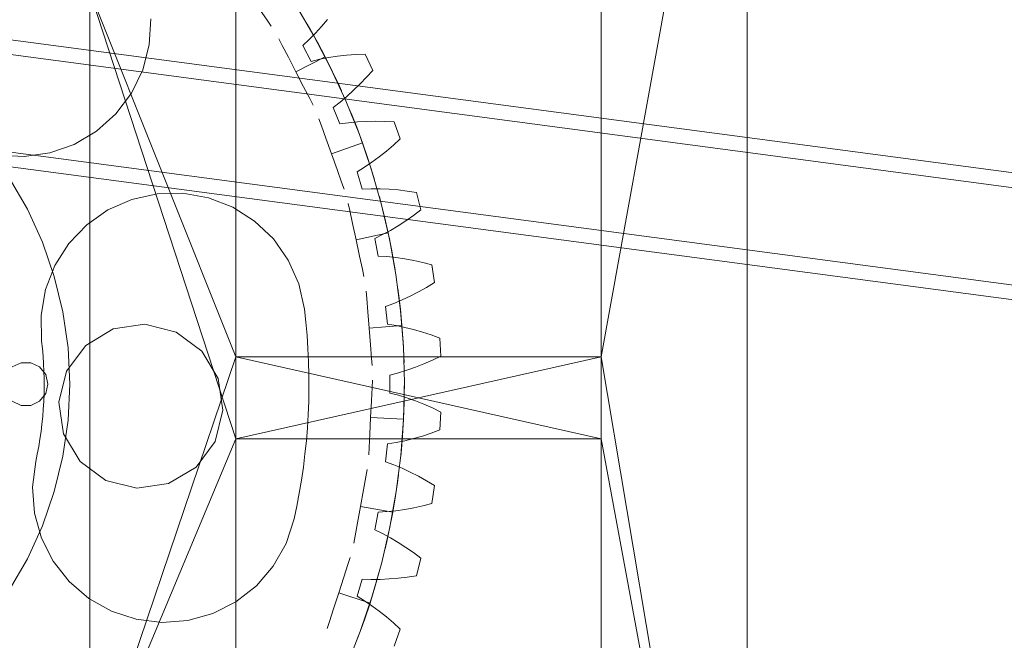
# Model space of a CAD drawing. Header units: millimetres. Extents: x -2233 to 65662, y -50530 to 6847.
# Tile 633 of 656: x 25432 to 25971, y 1585 to 1925. Entities that reach past the tile are written whole.
import ezdxf

# ---------------------------------------------------------------- set-up
doc = ezdxf.new("R2010")
doc.units = ezdxf.units.MM
doc.layers.add('COTAS_P', color=1, linetype='Continuous', lineweight=0)
doc.layers.add('lateral_briquetadora', color=7, linetype='Continuous', lineweight=0)
doc.dimstyles.new('R19_100', dxfattribs={"dimtxt": 250, "dimasz": 150, "dimexe": 150, "dimexo": 80, "dimgap": 100, "dimtad": 1, "dimtih": 1, "dimtoh": 1, "dimdsep": 46, "dimcen": 0.09, "dimadec": 0, "dimazin": 0, "dimtfac": 1, "dimtdec": 4, "dimtofl": 0, "dimtmove": 0, "dimatfit": 3, "dimfxl": 1, "dimtolj": 1, "dimtzin": 0, "dimarcsym": 0})

# ---------------------------------------------------------------- blocks, each defined once
blk = doc.blocks.new('DIM_R32_7')
at = {"layer": 'COTAS_P'}
for p, q in [((24250.07, 2141), (24400.07, 2186)), ((26750.07, 2141), (26600.07, 2186)), ((24250.07, 1241), (24250.07, 2141)), ((24250.07, 2141), (26750.07, 2141)), ((24250.07, 2141), (24400.07, 2096)), ((26750.07, 2141), (26600.07, 2096)), ((26750.07, 1241), (26750.07, 2141))]:
    blk.add_line(p, q, dxfattribs=at)
blk.add_text('2500 P', height=250, dxfattribs=at).set_placement((25500.07, 2241))

msp = doc.modelspace()

# ---------------------------------------------------------------- linework, layer by layer
at = {"layer": 'lateral_briquetadora'}
for p, q in [((25750.067, 1740), (25830.067, 2180)), ((25830.067, 1320), (25830.067, 2180)), ((26245.072, 1804.947), (24498.76, 2036.782)), ((26244.019, 1797.017), (24497.707, 2028.852)), ((26237.044, 1744.478), (24490.733, 1976.313)), ((26235.991, 1736.548), (24489.68, 1968.382)), ((25470.067, 1940), (25470.067, 1510)), ((25470.067, 1940), (25550.067, 1740)), ((25470.067, 1940), (25470.067, 1504)), ((25470.067, 1940), (25550.067, 1695)), ((25550.067, 1940), (25550.067, 1740)), ((25750.067, 1940), (25750.067, 1740)), ((25582.619, 1933.013), (25592.728, 1915.903)), ((25562.987, 1930.494), (25567.145, 1924.485)), ((25503.403, 1925.151), (25502.615, 1910.96)), ((25567.145, 1924.485), (25569.453, 1921.151)), ((25591.173, 1918.668), (25589.15, 1922.188)), ((25597.017, 1920.903), (25593.694, 1917.249)), ((25600.239, 1924.725), (25597.017, 1920.903)), ((25593.694, 1917.249), (25590.261, 1913.78)), ((25594.723, 1912.278), (25591.173, 1918.668)), ((25592.728, 1915.903), (25601.957, 1898.302)), ((25502.615, 1910.96), (25499.074, 1897.196)), ((25575.467, 1910.601), (25573.614, 1914.208)), ((25578.806, 1904.101), (25575.467, 1910.601)), ((25590.261, 1913.78), (25586.707, 1910.521)), ((25586.707, 1910.521), (25591.35, 1901.835)), ((25598.98, 1904.221), (25594.723, 1912.278)), ((25582.969, 1895.996), (25578.806, 1904.101)), ((25582.969, 1895.996), (25598.98, 1904.221)), ((25596.034, 1902.98), (25600.826, 1903.907)), ((25598.98, 1904.221), (25603.05, 1896.066)), ((25600.826, 1903.907), (25605.71, 1904.64)), ((25605.71, 1904.64), (25610.677, 1905.196)), ((25610.677, 1905.196), (25615.719, 1905.583)), ((25615.719, 1905.583), (25620.828, 1905.811)), ((25620.828, 1905.811), (25625.045, 1896.897)), ((25591.35, 1901.835), (25596.034, 1902.98)), ((25499.074, 1897.196), (25492.916, 1884.387)), ((25582.969, 1895.996), (25587.132, 1887.891)), ((25601.957, 1898.302), (25610.283, 1880.257)), ((25603.05, 1896.066), (25606.176, 1889.459)), ((25621.627, 1893.091), (25618.129, 1889.44)), ((25625.045, 1896.897), (25621.627, 1893.091)), ((25587.132, 1887.891), (25590.471, 1881.392)), ((25606.176, 1889.459), (25607.859, 1885.765)), ((25618.129, 1889.44), (25614.549, 1885.953)), ((25492.916, 1884.387), (25484.377, 1873.026)), ((25610.883, 1882.642), (25607.127, 1879.526)), ((25614.549, 1885.953), (25610.883, 1882.642)), ((25590.471, 1881.392), (25592.323, 1877.785)), ((25607.127, 1879.526), (25603.27, 1876.632)), ((25610.283, 1880.257), (25617.685, 1861.813)), ((25484.377, 1873.026), (25473.786, 1863.548)), ((25603.27, 1876.632), (25607.039, 1867.532)), ((25613.533, 1872.488), (25611.987, 1876.241)), ((25616.219, 1865.689), (25613.533, 1872.488)), ((25596.909, 1866.54), (25595.543, 1870.358)), ((25599.371, 1859.66), (25596.909, 1866.54)), ((25607.039, 1867.532), (25611.813, 1868.213)), ((25611.813, 1868.213), (25616.673, 1868.665)), ((25616.673, 1868.665), (25621.606, 1868.916)), ((25621.606, 1868.916), (25626.603, 1868.982)), ((25626.603, 1868.982), (25631.658, 1868.874)), ((25631.658, 1868.874), (25636.766, 1868.6)), ((25636.766, 1868.6), (25640.088, 1859.315)), ((25473.786, 1863.548), (25461.549, 1856.32)), ((25619.388, 1857.145), (25616.219, 1865.689)), ((25617.685, 1861.813), (25624.142, 1843.018)), ((25461.549, 1856.32), (25448.137, 1851.617)), ((25602.44, 1851.081), (25599.371, 1859.66)), ((25602.44, 1851.081), (25619.388, 1857.145)), ((25619.388, 1857.145), (25622.358, 1848.53)), ((25636.313, 1855.863), (25632.475, 1852.572)), ((25640.088, 1859.315), (25636.313, 1855.863)), ((25434.065, 1849.621), (25419.875, 1850.409)), ((25448.137, 1851.617), (25434.065, 1849.621)), ((25602.44, 1851.081), (25605.51, 1842.502)), ((25632.475, 1852.572), (25628.57, 1849.453)), ((25624.597, 1846.517), (25620.554, 1843.784)), ((25622.358, 1848.53), (25624.596, 1841.571)), ((25628.57, 1849.453), (25624.597, 1846.517)), ((25605.51, 1842.502), (25607.972, 1835.622)), ((25620.554, 1843.784), (25616.432, 1841.282)), ((25616.432, 1841.282), (25619.291, 1831.857)), ((25624.142, 1843.018), (25629.64, 1823.92)), ((25624.596, 1841.571), (25625.782, 1837.688)), ((25425.889, 1837.994), (25435.834, 1820.769)), ((25607.972, 1835.622), (25609.338, 1831.804)), ((25492.997, 1826.147), (25506.87, 1829.236)), ((25506.87, 1829.236), (25521.078, 1829.559)), ((25521.078, 1829.559), (25535.077, 1827.104)), ((25619.291, 1831.857), (25624.108, 1832.066)), ((25624.108, 1832.066), (25628.989, 1832.04)), ((25628.989, 1832.04), (25633.923, 1831.806)), ((25633.923, 1831.806), (25638.903, 1831.382)), ((25638.903, 1831.382), (25643.923, 1830.778)), ((25643.923, 1830.778), (25648.979, 1830.005)), ((25648.979, 1830.005), (25651.375, 1820.439)), ((25479.993, 1820.411), (25492.997, 1826.147)), ((25535.077, 1827.104), (25548.328, 1821.965)), ((25612.417, 1820.057), (25611.56, 1824.021)), ((25629.675, 1823.784), (25628.632, 1827.708)), ((25629.64, 1823.92), (25634.163, 1804.568)), ((25631.45, 1816.693), (25629.675, 1823.784)), ((25435.834, 1820.769), (25444.096, 1802.677)), ((25468.359, 1812.248), (25479.993, 1820.411)), ((25548.328, 1821.965), (25560.322, 1814.34)), ((25613.959, 1812.915), (25612.417, 1820.057)), ((25651.375, 1820.439), (25647.28, 1817.374)), ((25458.54, 1801.973), (25468.359, 1812.248)), ((25560.322, 1814.34), (25570.598, 1804.521)), ((25615.883, 1804.008), (25613.959, 1812.915)), ((25633.477, 1807.809), (25631.45, 1816.693)), ((25643.137, 1814.475), (25638.946, 1811.754)), ((25647.28, 1817.374), (25643.137, 1814.475)), ((25615.883, 1804.008), (25633.477, 1807.809)), ((25630.412, 1806.898), (25626.065, 1804.812)), ((25634.705, 1809.222), (25630.412, 1806.898)), ((25633.477, 1807.809), (25635.297, 1798.879)), ((25638.946, 1811.754), (25634.705, 1809.222)), ((25444.096, 1802.677), (25450.602, 1783.882)), ((25450.915, 1789.979), (25458.54, 1801.973)), ((25570.598, 1804.521), (25578.76, 1792.887)), ((25615.883, 1804.008), (25617.806, 1795.102)), ((25626.065, 1804.812), (25627.987, 1795.152)), ((25634.163, 1804.568), (25637.7, 1785.011)), ((25635.297, 1798.879), (25636.607, 1791.688)), ((25578.76, 1792.887), (25584.496, 1779.883)), ((25617.806, 1795.102), (25619.349, 1787.96)), ((25627.987, 1795.152), (25632.802, 1794.888)), ((25632.802, 1794.888), (25637.656, 1794.384)), ((25636.607, 1791.688), (25637.276, 1787.684)), ((25637.656, 1794.384), (25642.543, 1793.667)), ((25642.543, 1793.667), (25647.457, 1792.757)), ((25647.457, 1792.757), (25652.394, 1791.664)), ((25652.394, 1791.664), (25657.35, 1790.399)), ((25445.776, 1776.728), (25450.915, 1789.979)), ((25619.349, 1787.96), (25620.205, 1783.996)), ((25657.35, 1790.399), (25658.797, 1780.645)), ((25450.602, 1783.882), (25455.291, 1764.554)), ((25584.496, 1779.883), (25587.585, 1766.01)), ((25637.7, 1785.011), (25640.242, 1765.301)), ((25658.797, 1780.645), (25654.422, 1777.995)), ((25443.321, 1762.729), (25445.776, 1776.728)), ((25621.724, 1771.948), (25621.393, 1775.989)), ((25639.321, 1773.39), (25638.8, 1777.416)), ((25650.015, 1775.517), (25645.576, 1773.219)), ((25654.422, 1777.995), (25650.015, 1775.517)), ((25622.321, 1764.665), (25621.724, 1771.948)), ((25636.608, 1769.223), (25632.078, 1767.573)), ((25641.108, 1771.115), (25636.608, 1769.223)), ((25640.155, 1766.128), (25639.321, 1773.39)), ((25645.576, 1773.219), (25641.108, 1771.115)), ((25455.291, 1764.554), (25458.121, 1744.867)), ((25587.585, 1766.01), (25588.38, 1758.829)), ((25623.066, 1755.584), (25622.321, 1764.665)), ((25632.078, 1767.573), (25633.043, 1757.771)), ((25641.006, 1757.055), (25640.155, 1766.128)), ((25640.242, 1765.301), (25641.782, 1745.487)), ((25443.644, 1748.521), (25443.321, 1762.729)), ((25588.38, 1758.829), (25589.023, 1751.633)), ((25467.798, 1746.162), (25482.858, 1755.188)), ((25482.858, 1755.188), (25500.227, 1757.765)), ((25500.227, 1757.765), (25517.258, 1753.498)), ((25517.258, 1753.498), (25531.361, 1743.039)), ((25623.066, 1755.584), (25641.006, 1757.055)), ((25623.066, 1755.584), (25623.81, 1746.503)), ((25633.043, 1757.771), (25637.809, 1757.037)), ((25637.809, 1757.037), (25642.591, 1756.059)), ((25641.006, 1757.055), (25641.645, 1747.964)), ((25642.591, 1756.059), (25647.384, 1754.867)), ((25647.384, 1754.867), (25652.185, 1753.48)), ((25652.185, 1753.48), (25656.991, 1751.909)), ((25444.1, 1744.402), (25443.644, 1748.521)), ((25589.023, 1751.633), (25589.512, 1744.425)), ((25641.645, 1747.964), (25642.005, 1740.664)), ((25656.991, 1751.909), (25661.799, 1750.164)), ((25661.799, 1750.164), (25662.283, 1740.314)), ((25444.468, 1740.275), (25444.1, 1744.402)), ((25457.339, 1732.059), (25467.798, 1746.162)), ((25458.121, 1744.867), (25459.067, 1725)), ((25531.361, 1743.039), (25540.388, 1727.979)), ((25589.512, 1744.425), (25589.848, 1737.208)), ((25623.81, 1746.503), (25624.407, 1739.221)), ((25641.782, 1745.487), (25642.317, 1725.621)), ((25432.397, 1736.699), (25427.586, 1734.382)), ((25437.738, 1736.699), (25432.397, 1736.699)), ((25442.549, 1734.382), (25437.738, 1736.699)), ((25444.749, 1736.141), (25444.468, 1740.275)), ((25470.067, 1504), (25550.067, 1740)), ((25550.067, 1740), (25550.067, 1695)), ((25750.067, 1695), (25550.067, 1740)), ((25750.067, 1740), (25550.067, 1740)), ((25750.067, 1740), (25550.067, 1695)), ((25589.848, 1737.208), (25590.031, 1729.985)), ((25624.407, 1739.221), (25624.739, 1735.179)), ((25642.005, 1740.664), (25642.146, 1736.607)), ((25657.669, 1738.107), (25653.04, 1736.072)), ((25662.283, 1740.314), (25657.669, 1738.107)), ((25750.067, 1740), (25750.067, 1695)), ((25820.656, 1320), (25750.067, 1740)), ((25445.879, 1730.207), (25442.549, 1734.382)), ((25444.942, 1732.001), (25444.749, 1736.141)), ((25445.047, 1727.859), (25444.942, 1732.001)), ((25453.073, 1715.027), (25457.339, 1732.059)), ((25643.745, 1732.564), (25639.082, 1731.123)), ((25648.398, 1734.22), (25643.745, 1732.564)), ((25653.04, 1736.072), (25648.398, 1734.22)), ((25445.063, 1723.715), (25445.047, 1727.859)), ((25447.067, 1725), (25445.879, 1730.207)), ((25540.388, 1727.979), (25542.964, 1710.611)), ((25590.031, 1729.985), (25590.06, 1722.76)), ((25624.672, 1723.035), (25624.871, 1727.085)), ((25639.082, 1731.123), (25634.411, 1729.925)), ((25634.411, 1729.925), (25634.411, 1720.075)), ((25642.307, 1722.168), (25642.316, 1726.228)), ((25444.992, 1719.572), (25445.063, 1723.715)), ((25445.879, 1719.793), (25447.067, 1725)), ((25459.067, 1725), (25458.121, 1705.133)), ((25590.06, 1722.76), (25589.936, 1715.537)), ((25624.314, 1715.737), (25624.672, 1723.035)), ((25642.317, 1725.621), (25641.845, 1705.753)), ((25642.186, 1714.86), (25642.307, 1722.168)), ((25427.586, 1715.618), (25432.397, 1713.301)), ((25437.738, 1713.301), (25442.549, 1715.618)), ((25442.549, 1715.618), (25445.879, 1719.793)), ((25444.585, 1711.296), (25444.833, 1715.432)), ((25444.833, 1715.432), (25444.992, 1719.572)), ((25455.649, 1697.659), (25453.073, 1715.027)), ((25589.936, 1715.537), (25589.658, 1708.317)), ((25623.867, 1706.636), (25624.314, 1715.737)), ((25634.411, 1720.075), (25639.082, 1718.877)), ((25639.082, 1718.877), (25643.745, 1717.436)), ((25643.745, 1717.436), (25648.398, 1715.78)), ((25648.398, 1715.78), (25653.04, 1713.928)), ((25432.397, 1713.301), (25437.738, 1713.301)), ((25444.25, 1707.165), (25444.585, 1711.296)), ((25542.964, 1710.611), (25538.698, 1693.579)), ((25641.845, 1705.753), (25642.186, 1714.86)), ((25653.04, 1713.928), (25657.669, 1711.893)), ((25657.669, 1711.893), (25662.283, 1709.686)), ((25662.283, 1709.686), (25661.799, 1699.836)), ((25443.827, 1703.043), (25444.25, 1707.165)), ((25458.121, 1705.133), (25455.291, 1685.446)), ((25589.658, 1708.317), (25589.227, 1701.105)), ((25623.867, 1706.636), (25623.42, 1697.536)), ((25623.867, 1706.636), (25641.845, 1705.753)), ((25641.845, 1705.753), (25640.367, 1685.935)), ((25641.845, 1705.753), (25641.292, 1696.657)), ((25442.72, 1694.831), (25443.317, 1698.931)), ((25443.317, 1698.931), (25443.827, 1703.043)), ((25589.227, 1701.105), (25588.642, 1693.904)), ((25661.799, 1699.836), (25656.991, 1698.091)), ((25442.035, 1690.744), (25442.72, 1694.831)), ((25464.676, 1682.599), (25455.649, 1697.659)), ((25550.067, 1695), (25470.067, 1504)), ((25538.698, 1693.579), (25528.239, 1679.476)), ((25550.067, 1695), (25550.067, 1581.667)), ((25550.067, 1529), (25550.067, 1695)), ((25550.067, 1695), (25750.067, 1695)), ((25588.642, 1693.904), (25587.905, 1686.717)), ((25623.42, 1697.536), (25623.061, 1690.238)), ((25642.591, 1693.941), (25637.809, 1692.963)), ((25641.292, 1696.657), (25640.696, 1689.371)), ((25647.384, 1695.133), (25642.591, 1693.941)), ((25652.185, 1696.52), (25647.384, 1695.133)), ((25656.991, 1698.091), (25652.185, 1696.52)), ((25750.067, 1695), (25750.067, 1529)), ((25819.673, 1320), (25750.067, 1695)), ((25441.264, 1686.673), (25442.035, 1690.744)), ((25623.061, 1690.238), (25622.862, 1686.188)), ((25633.043, 1692.229), (25632.078, 1682.427)), ((25637.809, 1692.963), (25633.043, 1692.229)), ((25640.696, 1689.371), (25640.306, 1685.331)), ((25438.692, 1668.51), (25440.406, 1682.619)), ((25440.406, 1682.619), (25441.264, 1686.673)), ((25455.291, 1685.446), (25450.602, 1666.118)), ((25478.778, 1672.139), (25464.676, 1682.599)), ((25587.905, 1686.717), (25587.016, 1679.547)), ((25640.367, 1685.935), (25637.888, 1666.216)), ((25528.239, 1679.476), (25513.179, 1670.449)), ((25587.016, 1679.547), (25585.974, 1672.397)), ((25621.211, 1674.156), (25621.937, 1678.146)), ((25632.078, 1682.427), (25636.608, 1680.777)), ((25636.608, 1680.777), (25641.108, 1678.885)), ((25641.108, 1678.885), (25645.576, 1676.781)), ((25495.81, 1667.873), (25478.778, 1672.139)), ((25585.974, 1672.397), (25584.78, 1665.272)), ((25619.903, 1666.967), (25621.211, 1674.156)), ((25638.582, 1670.995), (25639.12, 1675.019)), ((25645.576, 1676.781), (25650.015, 1674.483)), ((25650.015, 1674.483), (25654.422, 1672.005)), ((25654.422, 1672.005), (25658.797, 1669.355)), ((25439.763, 1654.338), (25438.692, 1668.51)), ((25513.179, 1670.449), (25495.81, 1667.873)), ((25618.272, 1658.003), (25619.903, 1666.967)), ((25637.508, 1663.765), (25638.582, 1670.995)), ((25658.797, 1669.355), (25657.35, 1659.601)), ((25450.602, 1666.118), (25444.096, 1647.323)), ((25584.78, 1665.272), (25583.435, 1658.173)), ((25637.888, 1666.216), (25634.413, 1646.649)), ((25635.981, 1654.781), (25637.508, 1663.765)), ((25583.435, 1658.173), (25581.94, 1651.105)), ((25618.272, 1658.003), (25616.641, 1649.039)), ((25618.272, 1658.003), (25635.981, 1654.781)), ((25642.543, 1656.333), (25637.656, 1655.616)), ((25647.457, 1657.243), (25642.543, 1656.333)), ((25652.394, 1658.336), (25647.457, 1657.243)), ((25657.35, 1659.601), (25652.394, 1658.336)), ((25443.578, 1640.647), (25439.763, 1654.338)), ((25581.94, 1651.105), (25577.506, 1637.602)), ((25627.987, 1654.848), (25626.065, 1645.188)), ((25632.802, 1655.112), (25627.987, 1654.848)), ((25637.656, 1655.616), (25632.802, 1655.112)), ((25635.981, 1654.781), (25634.246, 1645.834)), ((25444.096, 1647.323), (25435.834, 1629.231)), ((25616.641, 1649.039), (25615.333, 1641.85)), ((25626.065, 1645.188), (25630.412, 1643.102)), ((25634.413, 1646.649), (25629.951, 1627.283)), ((25634.246, 1645.834), (25632.704, 1638.689)), ((25449.991, 1627.964), (25443.578, 1640.647)), ((25615.333, 1641.85), (25614.607, 1637.86)), ((25630.412, 1643.102), (25634.705, 1640.778)), ((25634.705, 1640.778), (25638.946, 1638.246)), ((25577.506, 1637.602), (25570.523, 1625.223)), ((25632.704, 1638.689), (25631.79, 1634.734)), ((25638.946, 1638.246), (25643.137, 1635.525)), ((25643.137, 1635.525), (25647.28, 1632.626)), ((25435.834, 1629.231), (25425.889, 1612.006)), ((25611.399, 1626.147), (25612.64, 1630.008)), ((25647.28, 1632.626), (25651.375, 1629.561)), ((25651.375, 1629.561), (25648.979, 1619.995)), ((25458.756, 1616.775), (25449.991, 1627.964)), ((25570.523, 1625.223), (25561.26, 1614.444)), ((25609.164, 1619.191), (25611.399, 1626.147)), ((25629.951, 1627.283), (25624.514, 1608.168)), ((25628.209, 1620.746), (25629.268, 1624.665)), ((25606.377, 1610.516), (25609.164, 1619.191)), ((25619.291, 1618.143), (25616.432, 1608.718)), ((25624.108, 1617.934), (25619.291, 1618.143)), ((25628.989, 1617.96), (25624.108, 1617.934)), ((25626.201, 1613.717), (25628.209, 1620.746)), ((25633.923, 1618.194), (25628.989, 1617.96)), ((25638.903, 1618.618), (25633.923, 1618.194)), ((25643.923, 1619.222), (25638.903, 1618.618)), ((25648.979, 1619.995), (25643.923, 1619.222)), ((25469.534, 1607.512), (25458.756, 1616.775)), ((25561.26, 1614.444), (25550.071, 1605.68)), ((25623.514, 1605.01), (25626.201, 1613.717)), ((25481.913, 1600.529), (25469.534, 1607.512)), ((25606.377, 1610.516), (25603.59, 1601.841)), ((25606.377, 1610.516), (25623.514, 1605.01)), ((25616.432, 1608.718), (25620.554, 1606.216)), ((25624.514, 1608.168), (25618.116, 1589.352)), ((25550.071, 1605.68), (25537.388, 1599.267)), ((25603.59, 1601.841), (25601.354, 1594.884)), ((25620.554, 1606.216), (25624.597, 1603.483)), ((25623.514, 1605.01), (25620.626, 1596.366)), ((25624.597, 1603.483), (25628.57, 1600.547)), ((25495.416, 1596.095), (25481.913, 1600.529)), ((25537.388, 1599.267), (25523.697, 1595.452)), ((25620.626, 1596.366), (25618.164, 1589.483)), ((25628.57, 1600.547), (25632.475, 1597.428)), ((25632.475, 1597.428), (25636.313, 1594.137)), ((25509.525, 1594.381), (25495.416, 1596.095)), ((25523.697, 1595.452), (25509.525, 1594.381)), ((25601.354, 1594.884), (25600.114, 1591.024)), ((25636.313, 1594.137), (25640.088, 1590.685)), ((25618.116, 1589.352), (25610.773, 1570.885)), ((25618.164, 1589.483), (25616.742, 1585.681)), ((25640.088, 1590.685), (25636.766, 1581.4))]:
    msp.add_line(p, q, dxfattribs=at)

# ---------------------------------------------------------------- dimensions: what is measured, and where the dimension line sits
at = {"layer": 'COTAS_P'}
dim = msp.add_aligned_dim(p1=(24250.067, 1241), p2=(26750.067, 1241), distance=900, text='<> P', dimstyle='R19_100', dxfattribs=at)
dim.commit()
dim.dimension.update_dxf_attribs({"geometry": 'DIM_R32_7', "text_midpoint": (25500.067, 2141)})

doc.saveas('drawing.dxf')
